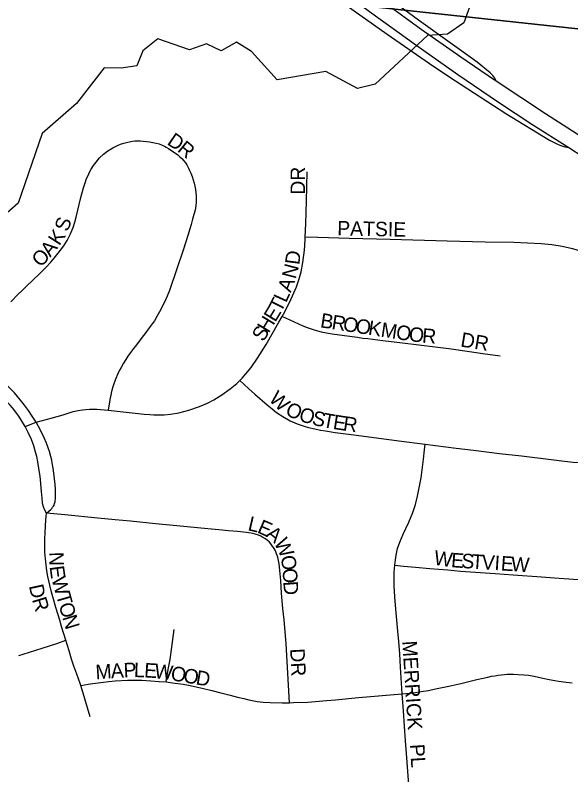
# Model space of a CAD drawing. Extents: x 1410790 to 1770854, y 448063 to 770588.
# Drawn here: x 1529596 to 1531514, y 627043 to 629663 of the extents above; entities that cross this region are included whole.
import ezdxf

# ---------------------------------------------------------------- set-up
doc = ezdxf.new("R2010")
doc.units = 0
for name, color, linetype in [('GM_X_City_Street', 7, 'Continuous'), ('GM_X_City_Street_Text', 7, 'Continuous'), ('GM_X_Interchange_Ramps', 7, 'Continuous'), ('GM_X_Minor_River', 7, 'Continuous'), ('GM_X_Section', 7, 'Continuous'), ('GM_X_State_Route', 7, 'Continuous'), ('GM_X_US_Route', 7, 'Continuous')]:
    doc.layers.add(name, color=color, linetype=linetype)

msp = doc.modelspace()

# ---------------------------------------------------------------- linework, layer by layer
at = {"layer": 'GM_X_City_Street'}
for points in [[(1529581, 628673.6), (1529608.2, 628701.8), (1529619.2, 628712.5), (1529629.2, 628722.3), (1529662, 628754), (1529676.8, 628767.2), (1529687.4, 628777.3), (1529702.7, 628792.5), (1529718.9, 628810.6), (1529731.3, 628825.2), (1529745, 628841.8), (1529753.3, 628852.8), (1529763.9, 628867.2), (1529775.4, 628886), (1529782.4, 628899.1), (1529787.3, 628909.1), (1529793, 628922), (1529797.2, 628933.9), (1529802.3, 628949.3), (1529806.9, 628965.6), (1529822.9, 629033.6), (1529832.1, 629067.1), (1529837.6, 629084.2), (1529843.1, 629099), (1529848, 629110.1), (1529853.5, 629121.2), (1529859.2, 629131.7), (1529867.1, 629144.1), (1529876.2, 629156.3), (1529888, 629170.3), (1529901.6, 629183.6), (1529916.7, 629195.3), (1529933, 629205.5), (1529950.1, 629213.3), (1529960.3, 629217.6), (1529971.9, 629221.5), (1529985.6, 629224.9), (1530001.6, 629227.8), (1530009.8, 629228.9), (1530018.6, 629229.3), (1530027.9, 629229.2), (1530038.2, 629228.6), (1530050, 629227.5), (1530060, 629226.2), (1530072, 629224), (1530083.2, 629221.3), (1530093.2, 629218.6), (1530103.2, 629214.8), (1530111.4, 629210.7), (1530117.9, 629207.4), (1530126.1, 629202.5), (1530133.8, 629197.7), (1530145.8, 629189.4), (1530157.3, 629180.8), (1530164.9, 629174.5), (1530171.5, 629168.1), (1530178.2, 629160.8), (1530183.8, 629153.9), (1530188.7, 629146.3), (1530194.5, 629135.5), (1530198.4, 629127), (1530202.2, 629118.1), (1530207.1, 629106.3), (1530211, 629094.4), (1530214.2, 629083.8), (1530216.8, 629072.8), (1530218.8, 629061.6), (1530220.2, 629050.7), (1530221, 629039.1), (1530221.4, 629028.2), (1530221, 629018), (1530219.9, 629006), (1530218.8, 628997.8), (1530217.3, 628990.1), (1530213.5, 628974.8), (1530208.9, 628959), (1530203.3, 628940.4), (1530191.8, 628903.3), (1530177.5, 628856.3), (1530153.7, 628785), (1530146.2, 628764.2), (1530137.1, 628737.2), (1530128.5, 628713.2), (1530121, 628693.9), (1530112.8, 628675.1), (1530094.5, 628639.2), (1530085.9, 628623.8), (1530076.9, 628608.4), (1530069.7, 628598), (1530059.2, 628584), (1530047.1, 628568.2), (1530031.3, 628547.3), (1530014.9, 628526.2), (1530005.3, 628513.4), (1529994.4, 628499.1), (1529985.8, 628486.6), (1529978.2, 628475.1), (1529970.6, 628463), (1529962.2, 628448.2), (1529956.9, 628438.8), (1529949.1, 628423), (1529943.8, 628409.9), (1529937.8, 628394.3), (1529933.5, 628381.2), (1529929.9, 628369), (1529927.6, 628359.4), (1529926.1, 628351.4), (1529924.7, 628343.4), (1529916.8, 628301)], [(1530597.9, 628898), (1530599.6, 628943.2), (1530601.8, 629021.5), (1530604.6, 629122.1)], [(1530517.9, 628624), (1530522.4, 628632.1), (1530532, 628649.1), (1530549.4, 628684.1), (1530567.1, 628725.7), (1530577, 628753.1), (1530583.8, 628777.8), (1530589.3, 628809.8), (1530594.7, 628851.8), (1530597.6, 628887.5), (1530597.9, 628898)], [(1530597.9, 628898), (1530641.2, 628896.8), (1530677.4, 628895.9), (1530749.4, 628893.3), (1530890.5, 628889.7), (1531087.3, 628884.3), (1531218.5, 628881.4), (1531317, 628879.8), (1531412.3, 628875.8), (1531448.5, 628872.3), (1531484.5, 628866.6), (1531519.9, 628858.2), (1531535.5, 628853.9), (1531549.2, 628849.1), (1531562.4, 628844.9), (1531576.5, 628839.1), (1531598.2, 628829.1), (1531647.6, 628804.5)], [(1530371.8, 628403.3), (1530379.5, 628411), (1530392.4, 628425.4), (1530410.8, 628448.1), (1530420.2, 628461.1), (1530425.8, 628469.1), (1530433, 628479.8), (1530462.5, 628526.8), (1530506.6, 628603.5), (1530517.9, 628624)], [(1530517.9, 628624), (1530529.6, 628618.8), (1530588.8, 628591.9), (1530604.3, 628585.8), (1530624.7, 628578.8), (1530640.2, 628574.1), (1530652.6, 628571), (1530670.6, 628567), (1530690.3, 628563.5), (1530732.7, 628557.6), (1530778.2, 628551.7), (1530796.7, 628549.2), (1530814, 628547.7), (1530865.2, 628541.2), (1530932.9, 628532.6), (1530989.2, 628525.6), (1531046.4, 628518.5), (1531093.1, 628512.6), (1531164.2, 628502.6), (1531210.6, 628496.1), (1531270.3, 628488.1)], [(1529669.1, 628258.7), (1529654.9, 628280.1), (1529642.2, 628299.2), (1529628.6, 628317.7), (1529614.9, 628335.5), (1529604.4, 628348), (1529593.6, 628360.4), (1529581.8, 628372.9), (1529568.3, 628386), (1529543.8, 628407.7), (1529532.6, 628416.3), (1529520.2, 628425.3), (1529505.8, 628434.8), (1529492.6, 628442.9), (1529475.4, 628453), (1529461, 628460.6), (1529445.7, 628467.7), (1529444.9, 628468.1)], [(1529631.3, 628244.1), (1529618.4, 628264.3), (1529608.8, 628279.6), (1529599, 628293.7), (1529587.6, 628308.3), (1529578.8, 628317.9), (1529569, 628327.6), (1529556.9, 628338.4), (1529549.5, 628345), (1529528.4, 628362.5), (1529511.9, 628375.6), (1529493.4, 628389.2), (1529481.3, 628397.4), (1529468.2, 628405.2), (1529454.4, 628413), (1529440.6, 628420.5), (1529426, 628427.6)], [(1529916.8, 628301), (1530042.1, 628286.5), (1530061.7, 628285.3), (1530074.6, 628284.6), (1530110.1, 628284.7), (1530132.6, 628286.7), (1530161.3, 628291.6), (1530195.8, 628300.7), (1530232.9, 628312.9), (1530259.7, 628324.1), (1530282.6, 628336), (1530310, 628353.2), (1530339, 628374), (1530361.2, 628392.7), (1530371.8, 628403.3)], [(1530371.8, 628403.3), (1530402.2, 628375.4), (1530423.8, 628355.5), (1530465.7, 628319), (1530483, 628304.8), (1530498.8, 628292.6), (1530520.2, 628278.3), (1530545.7, 628264.2), (1530569.2, 628253.8), (1530593.5, 628245.3), (1530608.8, 628241.1), (1530630.4, 628235.7), (1530650.4, 628231.8), (1530667.8, 628228.9), (1530701, 628224), (1530765.6, 628215.1), (1530843.6, 628205.2), (1530921.2, 628195.1), (1531011.6, 628182.7)], [(1529669.1, 628258.7), (1529720.8, 628273.2), (1529761.8, 628284.7), (1529796.1, 628295.5), (1529814.1, 628299.8), (1529828.2, 628301.9), (1529840.2, 628303.2), (1529853.4, 628304.1), (1529864.6, 628304.5), (1529877.8, 628303.6), (1529916.8, 628301)], [(1529631.3, 628244.1), (1529669.1, 628258.7)], [(1529704.2, 627945.7), (1529719, 627958.2), (1529722.6, 627961.9), (1529725.5, 627965.7), (1529728.6, 627969.8), (1529730.6, 627973.4), (1529732.3, 627978.1), (1529734, 627984), (1529734.9, 627989), (1529735.3, 627993.5), (1529736, 628004.3), (1529736, 628015.1), (1529735.1, 628029.5), (1529734.2, 628044.1), (1529730.3, 628083), (1529727.8, 628100.6), (1529724.6, 628118.6), (1529722.6, 628128.4), (1529719.6, 628140.2), (1529714.8, 628157.7), (1529711.6, 628167.3), (1529704.6, 628186.7), (1529696.4, 628205.5), (1529683.4, 628231.7), (1529669.1, 628258.7)], [(1529704.2, 627945.7), (1529698, 627957.9), (1529694.1, 627967.2), (1529692.1, 627975.1), (1529690.9, 627980.6), (1529689.1, 627997.5), (1529687.2, 628020.1), (1529683.9, 628059.7), (1529682.7, 628072.9), (1529680.8, 628085.4), (1529678.6, 628100.1), (1529674.5, 628121.8), (1529670.7, 628140.2), (1529666.8, 628156.2), (1529660.4, 628177.9), (1529652.4, 628199.5), (1529641.7, 628223.3), (1529631.3, 628244.1)], [(1531011.6, 628182.7), (1531119, 628169.2), (1531178.7, 628162), (1531268.5, 628151), (1531343.7, 628142.6), (1531446.6, 628129.9), (1531492.8, 628124.4), (1531522.4, 628121.3), (1531541.8, 628119.6), (1531559.1, 628119), (1531573.9, 628119.7), (1531588.9, 628120.7), (1531602.2, 628122.1), (1531615.4, 628124.1), (1531627.3, 628126.4), (1531642.9, 628130.8), (1531656.1, 628135.4), (1531682.6, 628147.2), (1531745.2, 628180.3), (1531785.4, 628202.8), (1531808.2, 628215.9)], [(1530907.1, 627765.4), (1530909.2, 627784.8), (1530911.5, 627800.8), (1530916.4, 627823.5), (1530923.7, 627845.6), (1530935.4, 627873.1), (1530955, 627914.7), (1530968.9, 627947.6), (1530978, 627975.3), (1530985.3, 628003.4), (1530997.9, 628067.1), (1531005.5, 628131.4), (1531009.3, 628163.5), (1531011.6, 628182.7)], [(1529771.3, 627507.5), (1529756.7, 627554.8), (1529750.1, 627576.7), (1529736.8, 627620.3), (1529728.6, 627648.4), (1529721.9, 627673.3), (1529715.7, 627697.5), (1529712.7, 627711.7), (1529709.3, 627727.3), (1529705.8, 627746.6), (1529702.9, 627767), (1529700.6, 627787.6), (1529698.7, 627811.1), (1529698.3, 627831.8), (1529698.6, 627855.4), (1529699.8, 627878.7), (1529700.9, 627900.2), (1529702.6, 627922.6), (1529704.2, 627945.7)], [(1530543.4, 627291.5), (1530531.2, 627494.8), (1530528, 627536.6), (1530524.3, 627577), (1530520.4, 627616.6), (1530516.1, 627669.5), (1530513.2, 627712.5), (1530510.1, 627747.2), (1530509, 627759.7), (1530507.6, 627770.8), (1530505.6, 627781.9), (1530502.7, 627793.1), (1530498.6, 627805.4), (1530496.2, 627812), (1530493.3, 627818), (1530490.5, 627822.9), (1530487.7, 627827.1), (1530483.7, 627833.1), (1530479.1, 627839.1), (1530473.9, 627845.3), (1530466.1, 627852.3), (1530458.6, 627857.6), (1530451.7, 627861.6), (1530444.4, 627865.5), (1530436.7, 627869), (1530424.2, 627873.3), (1530411, 627876.4), (1530402, 627877.8), (1530394.3, 627878.6), (1530364.2, 627881.7), (1530332.9, 627884.6), (1530299.9, 627887.6), (1530260.9, 627891.5), (1530153.9, 627901.9), (1530080.7, 627908.9), (1529993.9, 627917.3), (1529941.7, 627922.7), (1529881.8, 627928.5), (1529767.7, 627939.6), (1529704.2, 627945.7)], [(1530932.7, 627322.4), (1530926.8, 627414.5), (1530924.4, 627460.3), (1530920.9, 627502.5), (1530917.2, 627538.6), (1530909.9, 627613.7), (1530906.7, 627657.1), (1530904.7, 627694.5), (1530904.4, 627722.7), (1530905.1, 627740.2), (1530905.9, 627754.3), (1530907.1, 627765.4)], [(1530907.1, 627765.4), (1530936.8, 627762.7), (1530978.7, 627758.8), (1531027.5, 627754.3), (1531089.2, 627749.3), (1531133.4, 627745.8), (1531253.3, 627737.2), (1531315.2, 627733), (1531412.7, 627725.8), (1531458.3, 627722.2), (1531539.8, 627716), (1531601.6, 627711.8), (1531693.2, 627705.1)], [(1530117.2, 627363), (1530124.7, 627405.8), (1530130.8, 627440.6), (1530145.6, 627544.1)], [(1529608.8, 627454.2), (1529624, 627458.7), (1529689, 627479.8), (1529740.1, 627496.1), (1529771.3, 627507.5)], [(1529822.6, 627351.3), (1529820.5, 627357.3), (1529808.8, 627390), (1529798.8, 627417.4), (1529791.1, 627442.3), (1529782.6, 627470.5), (1529771.3, 627507.5)], [(1530932.7, 627322.4), (1530970.9, 627326), (1530997.4, 627329.7), (1531022.6, 627334.2), (1531046.9, 627339.4), (1531093, 627348.7), (1531134.9, 627358), (1531166.8, 627366.1), (1531190.2, 627371.4), (1531211.2, 627376.2), (1531228.4, 627380.1), (1531240, 627382.6), (1531252.4, 627384.7), (1531263.4, 627386.5), (1531274.3, 627388), (1531285, 627389), (1531294.2, 627389.6), (1531305.3, 627390), (1531316.3, 627389.8), (1531332.6, 627389.2), (1531352.7, 627387.8), (1531368.4, 627386.1), (1531387.4, 627383), (1531418.1, 627376.7), (1531440.1, 627371.7), (1531459.3, 627367.8), (1531471.9, 627365.8), (1531498.5, 627362.3), (1531518.5, 627360.5)], [(1529822.6, 627351.3), (1529848.6, 627355.2), (1529864.3, 627357.5), (1529919.2, 627364.9), (1529941.8, 627367), (1529984.3, 627369), (1530007.7, 627369.6), (1530033, 627369), (1530064.1, 627367.4), (1530093.3, 627365.2), (1530117.2, 627363)], [(1530117.2, 627363), (1530139.8, 627360.4), (1530157.5, 627358.2), (1530176.5, 627355.1), (1530195.1, 627351.8), (1530221.4, 627346.4), (1530246.8, 627340.8), (1530275.4, 627334), (1530306.2, 627325.7), (1530338.1, 627317.1), (1530363.8, 627310.9), (1530386, 627305.5), (1530403, 627301.7), (1530431.1, 627296.2), (1530452.1, 627293.5), (1530476.8, 627291.8), (1530517.9, 627290.6), (1530543.4, 627291.5)], [(1529855.3, 627243.3), (1529828.1, 627336.1), (1529822.6, 627351.3)], [(1530543.4, 627291.5), (1530557.2, 627292), (1530606, 627293.9), (1530671.4, 627299.1), (1530702.5, 627302), (1530781.6, 627309.7), (1530932.7, 627322.4)], [(1530963.7, 626915.2), (1530959.7, 626954.3), (1530953.4, 627039.1), (1530948.8, 627101.3), (1530943.8, 627159.6), (1530940.3, 627210.7), (1530936.7, 627263.5), (1530932.7, 627322.4)]]:
    msp.add_lwpolyline(points, dxfattribs=at)
at = {"layer": 'GM_X_Interchange_Ramps'}
msp.add_lwpolyline([(1531256.5, 629436.2), (1531251.7, 629445.7), (1531244.9, 629454.2), (1531235.6, 629463.5), (1531191.2, 629500.4), (1530988, 629645.3), (1530906.3, 629705.8)], dxfattribs=at)
at = {"layer": 'GM_X_Minor_River'}
msp.add_lwpolyline([(1531164, 629689.9), (1531144.9, 629636.1), (1531088.1, 629597.3), (1531019.9, 629592.8), (1530838.4, 629424.3), (1530778.1, 629409.6), (1530669, 629468.1), (1530500.2, 629439.8), (1530412, 629538), (1530360.5, 629569.2), (1530307.9, 629540.2), (1530256.2, 629563.4), (1530197.7, 629542.7), (1530088.3, 629581.2), (1530037.5, 629540.2), (1530016.4, 629488.5), (1529962.2, 629479.7), (1529904.1, 629481), (1529807.7, 629358.7), (1529689.5, 629255), (1529606.8, 629014.2), (1529327.7, 628769.7)], dxfattribs=at)
at = {"layer": 'GM_X_Section'}
for points in [[(1528392.9, 635323.7), (1533718.1, 634783.3), (1533261.2, 629430.7), (1527942.6, 630003)], [(1533261.2, 629430.7), (1532828.2, 624183.7), (1528025, 624614.9), (1527484, 624666.3), (1527942.6, 630003)]]:
    msp.add_lwpolyline(points, close=True, dxfattribs=at)
at = {"layer": 'GM_X_State_Route'}
msp.add_lwpolyline([(1530719.7, 629710.8), (1530880.4, 629596.8), (1531026.2, 629496.1), (1531093.6, 629450.8), (1531290.3, 629324), (1531440.8, 629231.9), (1531465.7, 629219.1), (1531476.6, 629214.3), (1531493.4, 629208.5), (1531507.1, 629206)], dxfattribs=at)
at = {"layer": 'GM_X_US_Route'}
for points in [[(1530674.2, 629785.1), (1530701.4, 629764.2), (1530819.7, 629676), (1530979, 629560.5), (1531123.9, 629458.7), (1531264.8, 629362.5), (1531379.8, 629286.8), (1531507.1, 629206)], [(1530875.1, 629703.7), (1530997.3, 629615), (1531134.4, 629519), (1531251.2, 629439.7), (1531256.5, 629436.2), (1531426.7, 629324.2), (1531581.5, 629225.3)], [(1531507.1, 629206), (1531557, 629174.3)]]:
    msp.add_lwpolyline(points, dxfattribs=at)

# ---------------------------------------------------------------- texts
at = {"layer": 'GM_X_City_Street_Text'}
for s, rotation, p in [('D', 325.7583, (1530117.7, 629219.2)), ('R', 320.8661, (1530153.1, 629195.1)), ('DR', 90, (1530596.9, 629043.6)), ('S', 70.2599, (1529777.7, 628913.3)), ('PATSIE', 358.7786, (1530707.7, 628903.4)), ('K', 57.4344, (1529748.7, 628865.3)), ('A', 51.2494, (1529717.7, 628826.2)), ('O', 46.739, (1529684.7, 628790.9)), ('D', 82.7627, (1530577, 628800)), ('N', 75.339, (1530564.5, 628750.5)), ('A', 69.4139, (1530547.3, 628704)), ('L', 65.523, (1530531.3, 628668.5)), ('T', 62.6892, (1530514, 628634.8)), ('E', 58.8805, (1530494, 628601.5)), ('H', 58.8657, (1530471.2, 628563.8)), ('B', 351.2723, (1530647.4, 628586.4)), ('R', 351.2771, (1530686.6, 628580.4)), ('O', 351.2671, (1530725.7, 628574.4)), ('O', 351.2671, (1530769.2, 628567.7)), ('K', 351.2671, (1530812.7, 628561.1)), ('M', 351.2816, (1530856.2, 628554.4)), ('O', 351.2671, (1530908.4, 628546.4)), ('S', 58.8722, (1530453.1, 628533.7)), ('O', 352.4395, (1530953, 628539.5)), ('R', 355.7003, (1530999.7, 628533.4)), ('DR', 350.5308, (1531131.4, 628520.4)), ('W', 316.2424, (1530469.3, 628335.7)), ('O', 335.1658, (1530525.5, 628286)), ('O', 343.0606, (1530572.4, 628264.9)), ('S', 347.0786, (1530618.2, 628251.1)), ('T', 349.5263, (1530654.8, 628242.7)), ('E', 351.4161, (1530691.2, 628236)), ('R', 351.8851, (1530726.4, 628230.7)), ('L', 346.7423, (1530396.9, 627886.8)), ('E', 336.2345, (1530428.9, 627879.5)), ('A', 321.1558, (1530458.2, 627867.1)), ('W', 296.0763, (1530488.8, 627844)), ('W', 351.6143, (1531039.3, 627768)), ('E', 355.6535, (1531099.7, 627759.2)), ('N', 270.9727, (1529713.7, 627811.3)), ('O', 278.3557, (1530512.8, 627796.5)), ('S', 356.3614, (1531135.4, 627756.5)), ('T', 356.364, (1531170.6, 627754.3)), ('V', 356.3673, (1531205.7, 627752.1)), ('I', 356.3691, (1531249.6, 627749.3)), ('E', 356.364, (1531271.6, 627747.9)), ('W', 356.366, (1531306.7, 627745.6)), ('E', 277.7054, (1529714.9, 627761)), ('W', 285.6715, (1529721.2, 627718.7)), ('O', 273.2587, (1530519.1, 627754.1)), ('D', 274.1962, (1530521.6, 627709.3)), ('D', 282.4138, (1529643.5, 627694.4)), ('R', 286.9017, (1529654, 627647.4)), ('T', 285.7767, (1529736.6, 627663.5)), ('O', 285.7803, (1529746.2, 627629.6)), ('N', 286.9317, (1529758.5, 627586.2)), ('MERRICK', 273.6335, (1530932.5, 627503.9)), ('DR', 273.011, (1530545.3, 627477.7)), ('M', 3.7365, (1529875.2, 627372.1)), ('A', 3.7498, (1529927.9, 627375.6)), ('P', 2.6782, (1529971.6, 627378.5)), ('L', 358.2784, (1530005.7, 627380.1)), ('E', 356.4731, (1530040.5, 627379.1)), ('W', 352.8354, (1530074.8, 627377)), ('O', 350.3383, (1530131, 627369.9)), ('O', 350.3149, (1530174.4, 627362.5)), ('D', 350.3149, (1530217.7, 627355.1)), ('PL', 273.5746, (1530958.8, 627147.8))]:
    msp.add_text(s, height=50, rotation=rotation, dxfattribs=at).set_placement(p)

doc.saveas('drawing.dxf')
